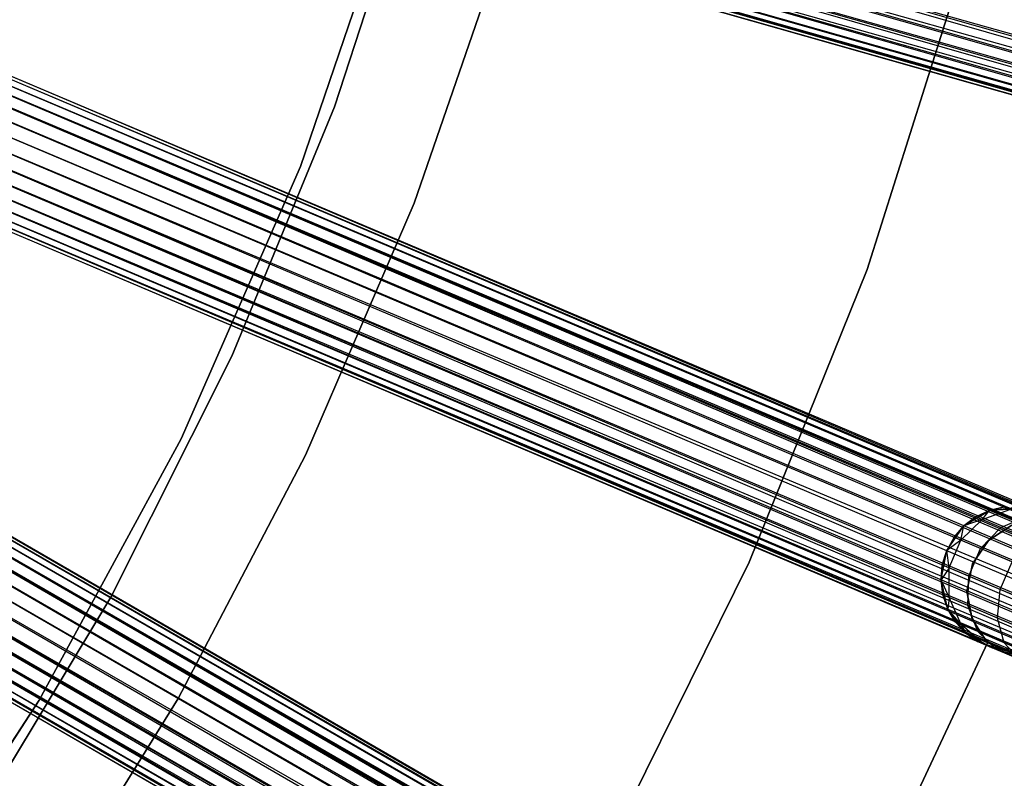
# Model space of a CAD drawing. Extents: x -189 to 189, y -189 to 189.
# Tile 416 of 591: x 42 to 56, y -26 to -16. Entities that reach past the tile are written whole.
import ezdxf

# ---------------------------------------------------------------- set-up
doc = ezdxf.new("R2010")
doc.units = 0
doc.header["$LTSCALE"] = 25.4
doc.layers.get('0').update_dxf_attribs({"linetype": 'CONTINUOUS'})

# ---------------------------------------------------------------- blocks, each defined once
blk = doc.blocks.new('CAMELEON-KENAI-C-12244_STL')
at = {"color": 0}
for p, q in [((41.553, -12.025, -8.522), (162.013, -46.299, -8.522)), ((41.553, -12.025, -8.522), (162.013, -46.299, -8.522)), ((41.553, -12.025, -8.522), (161.91, -46.664, -8.691)), ((41.553, -12.025, -8.522), (161.91, -46.664, -8.691)), ((41.553, -12.025, -10.478), (162.07, -46.099, -10.5)), ((41.553, -12.025, -10.478), (162.07, -46.099, -10.5)), ((161.959, -46.49, -10.414), (41.498, -12.216, -10.414)), ((41.498, -12.216, -10.414), (162.07, -46.099, -10.5)), ((161.959, -46.49, -10.414), (41.498, -12.216, -10.414)), ((41.498, -12.216, -8.586), (161.91, -46.664, -8.691)), ((41.498, -12.216, -8.586), (161.91, -46.664, -8.691)), ((41.498, -12.216, -10.414), (162.07, -46.099, -10.5)), ((161.959, -46.49, -10.414), (41.449, -12.39, -10.309)), ((161.959, -46.49, -10.414), (41.449, -12.39, -10.309)), ((161.91, -46.664, -8.691), (41.449, -12.39, -8.691)), ((41.449, -12.39, -8.691), (161.833, -46.932, -9)), ((41.449, -12.39, -8.691), (161.833, -46.932, -9)), ((161.91, -46.664, -8.691), (41.449, -12.39, -8.691)), ((161.959, -46.49, -10.414), (41.406, -12.539, -10.169)), ((161.959, -46.49, -10.414), (41.406, -12.539, -10.169)), ((161.867, -46.813, -10.169), (41.406, -12.539, -10.169)), ((161.867, -46.813, -10.169), (41.406, -12.539, -10.169)), ((41.406, -12.539, -8.831), (161.833, -46.932, -9)), ((41.406, -12.539, -8.831), (161.833, -46.932, -9)), ((161.867, -46.813, -10.169), (41.373, -12.658, -10)), ((161.867, -46.813, -10.169), (41.373, -12.658, -10)), ((161.833, -46.932, -9), (41.373, -12.658, -9)), ((161.833, -46.932, -9), (41.373, -12.658, -9)), ((161.81, -47.013, -9.809), (41.338, -12.781, -9.605)), ((161.81, -47.013, -9.809), (41.338, -12.781, -9.395)), ((161.81, -47.013, -9.809), (41.338, -12.781, -9.605)), ((161.81, -47.013, -9.809), (41.338, -12.781, -9.395)), ((161.798, -47.055, -9.395), (41.338, -12.781, -9.395)), ((161.798, -47.055, -9.395), (41.338, -12.781, -9.395)), ((161.867, -46.813, -10.169), (41.349, -12.739, -9.809)), ((161.867, -46.813, -10.169), (41.349, -12.739, -9.809)), ((161.81, -47.013, -9.809), (41.349, -12.739, -9.809)), ((161.81, -47.013, -9.809), (41.349, -12.739, -9.809)), ((161.798, -47.055, -9.395), (41.349, -12.739, -9.191)), ((161.798, -47.055, -9.395), (41.349, -12.739, -9.191)), ((161.833, -46.932, -9), (41.349, -12.739, -9.191)), ((161.833, -46.932, -9), (41.349, -12.739, -9.191)), ((46.285, -17.023, -167), (47.44, -13.475, -167)), ((47.44, -13.475, -160.5), (46.285, -17.023, -160.5)), ((47.44, -13.475, -160.5), (46.285, -17.023, -160.5)), ((46.285, -17.023, -167), (47.44, -13.475, -167)), ((47.146, -13.95, -167), (45.814, -17.845, -167)), ((45.814, -17.845, -168), (47.146, -13.95, -168)), ((45.814, -17.845, -168), (47.146, -13.95, -168)), ((47.146, -13.95, -167), (45.814, -17.845, -167)), ((48.625, -14.764, -167), (47.386, -18.355, -167)), ((47.386, -18.355, -160.5), (48.625, -14.764, -160.5)), ((48.625, -14.764, -167), (47.386, -18.355, -167)), ((47.386, -18.355, -160.5), (48.625, -14.764, -160.5)), ((53.66, -19.273, -167), (54.978, -15.11, -167)), ((54.978, -15.11, -165), (53.66, -19.273, -165)), ((54.978, -15.11, -165), (53.66, -19.273, -165)), ((53.66, -19.273, -167), (54.978, -15.11, -167)), ((155.566, -64.748, -9.395), (40.23, -15.931, -9.395)), ((155.566, -64.748, -9.395), (40.23, -15.931, -9.605)), ((155.515, -64.866, -9), (40.23, -15.931, -9.395)), ((155.515, -64.866, -9), (40.23, -15.931, -9.395)), ((155.566, -64.748, -9.395), (40.23, -15.931, -9.395)), ((155.566, -64.748, -9.395), (40.23, -15.931, -9.605)), ((40.18, -16.049, -9), (155.515, -64.866, -9)), ((40.18, -16.049, -9), (155.515, -64.866, -9)), ((155.549, -64.788, -9.809), (40.18, -16.049, -10)), ((155.549, -64.788, -9.809), (40.18, -16.049, -10)), ((155.515, -64.866, -9), (40.213, -15.971, -9.191)), ((155.515, -64.866, -9), (40.213, -15.971, -9.191)), ((155.566, -64.748, -9.395), (40.213, -15.971, -9.809)), ((155.566, -64.748, -9.395), (40.213, -15.971, -9.809)), ((155.549, -64.788, -9.809), (40.213, -15.971, -9.809)), ((155.549, -64.788, -9.809), (40.213, -15.971, -9.809)), ((40.132, -16.162, -8.831), (155.515, -64.866, -9)), ((40.132, -16.162, -8.831), (155.515, -64.866, -9)), ((40.132, -16.162, -8.831), (155.407, -65.123, -8.691)), ((40.132, -16.162, -8.831), (155.407, -65.123, -8.691)), ((155.549, -64.788, -9.809), (40.132, -16.162, -10.169)), ((155.549, -64.788, -9.809), (40.132, -16.162, -10.169)), ((155.468, -64.98, -10.169), (40.132, -16.162, -10.169)), ((155.468, -64.98, -10.169), (40.132, -16.162, -10.169)), ((40.071, -16.305, -8.691), (155.407, -65.123, -8.691)), ((40.071, -16.305, -8.691), (155.407, -65.123, -8.691)), ((40.071, -16.305, -8.691), (155.259, -65.472, -8.522)), ((40.071, -16.305, -8.691), (155.259, -65.472, -8.522)), ((155.468, -64.98, -10.169), (40.071, -16.305, -10.309)), ((155.468, -64.98, -10.169), (40.071, -16.305, -10.309)), ((155.336, -65.289, -10.414), (40.071, -16.305, -10.309)), ((155.336, -65.289, -10.414), (40.071, -16.305, -10.309)), ((40.001, -16.472, -8.586), (155.259, -65.472, -8.522)), ((40.001, -16.472, -8.586), (155.259, -65.472, -8.522)), ((155.336, -65.289, -10.414), (40.001, -16.472, -10.414)), ((155.336, -65.289, -10.414), (40.001, -16.472, -10.414)), ((155.259, -65.472, -8.522), (39.923, -16.655, -8.522)), ((155.259, -65.472, -8.522), (39.923, -16.655, -8.522)), ((39.923, -16.655, -10.478), (155.336, -65.289, -10.414)), ((39.923, -16.655, -10.478), (155.336, -65.289, -10.414)), ((39.842, -16.847, -8.5), (155.178, -65.664, -8.5)), ((39.842, -16.847, -8.5), (155.178, -65.664, -8.5)), ((39.842, -16.847, -10.5), (155.178, -65.664, -10.5)), ((39.842, -16.847, -10.5), (155.178, -65.664, -10.5)), ((39.842, -16.847, -10.5), (155.336, -65.289, -10.414)), ((39.842, -16.847, -10.5), (155.336, -65.289, -10.414)), ((39.761, -17.038, -8.522), (155.097, -65.855, -8.522)), ((39.761, -17.038, -8.522), (155.097, -65.855, -8.522)), ((39.761, -17.038, -8.522), (154.949, -66.205, -8.691)), ((39.761, -17.038, -8.522), (154.949, -66.205, -8.691)), ((39.761, -17.038, -10.478), (155.178, -65.664, -10.5)), ((39.761, -17.038, -10.478), (155.178, -65.664, -10.5)), ((44.866, -20.474, -167), (46.285, -17.023, -167)), ((46.285, -17.023, -160.5), (44.866, -20.474, -160.5)), ((46.285, -17.023, -160.5), (44.866, -20.474, -160.5)), ((44.866, -20.474, -167), (46.285, -17.023, -167)), ((46.285, -17.023, -160.5), (46.285, -17.023, -167)), ((46.285, -17.023, -160.5), (46.285, -17.023, -167)), ((155.019, -66.039, -10.414), (39.684, -17.221, -10.414)), ((39.684, -17.221, -10.414), (155.178, -65.664, -10.5)), ((155.019, -66.039, -10.414), (39.684, -17.221, -10.414)), ((39.684, -17.221, -8.586), (154.949, -66.205, -8.691)), ((39.684, -17.221, -8.586), (154.949, -66.205, -8.691)), ((39.684, -17.221, -10.414), (155.178, -65.664, -10.5)), ((155.019, -66.039, -10.414), (39.613, -17.388, -10.309)), ((155.019, -66.039, -10.414), (39.613, -17.388, -10.309)), ((154.949, -66.205, -8.691), (39.613, -17.388, -8.691)), ((39.613, -17.388, -8.691), (154.84, -66.461, -9)), ((39.613, -17.388, -8.691), (154.84, -66.461, -9)), ((154.949, -66.205, -8.691), (39.613, -17.388, -8.691)), ((155.019, -66.039, -10.414), (39.552, -17.531, -10.169)), ((155.019, -66.039, -10.414), (39.552, -17.531, -10.169)), ((154.888, -66.348, -10.169), (39.552, -17.531, -10.169)), ((154.888, -66.348, -10.169), (39.552, -17.531, -10.169)), ((39.552, -17.531, -8.831), (154.84, -66.461, -9)), ((39.552, -17.531, -8.831), (154.84, -66.461, -9)), ((154.888, -66.348, -10.169), (39.505, -17.644, -10)), ((154.888, -66.348, -10.169), (39.505, -17.644, -10)), ((154.84, -66.461, -9), (39.505, -17.644, -9)), ((154.84, -66.461, -9), (39.505, -17.644, -9)), ((154.807, -66.54, -9.809), (39.454, -17.762, -9.605)), ((154.807, -66.54, -9.809), (39.454, -17.762, -9.395)), ((154.807, -66.54, -9.809), (39.454, -17.762, -9.605)), ((154.807, -66.54, -9.809), (39.454, -17.762, -9.395)), ((154.79, -66.58, -9.395), (39.454, -17.762, -9.395)), ((154.79, -66.58, -9.395), (39.454, -17.762, -9.395)), ((154.888, -66.348, -10.169), (39.471, -17.722, -9.809)), ((154.888, -66.348, -10.169), (39.471, -17.722, -9.809)), ((154.807, -66.54, -9.809), (39.471, -17.722, -9.809)), ((154.807, -66.54, -9.809), (39.471, -17.722, -9.809)), ((154.79, -66.58, -9.395), (39.471, -17.722, -9.191)), ((154.79, -66.58, -9.395), (39.471, -17.722, -9.191)), ((154.84, -66.461, -9), (39.471, -17.722, -9.191)), ((154.84, -66.461, -9), (39.471, -17.722, -9.191)), ((45.814, -17.845, -167), (44.161, -21.615, -167)), ((44.161, -21.615, -168), (45.814, -17.845, -168)), ((44.161, -21.615, -168), (45.814, -17.845, -168)), ((45.814, -17.845, -167), (44.161, -21.615, -167)), ((45.814, -17.845, -168), (45.814, -17.845, -167)), ((45.814, -17.845, -168), (45.814, -17.845, -167)), ((47.386, -18.355, -167), (45.882, -21.844, -167)), ((45.882, -21.844, -160.5), (47.386, -18.355, -160.5)), ((47.386, -18.355, -167), (45.882, -21.844, -167)), ((45.882, -21.844, -160.5), (47.386, -18.355, -160.5)), ((47.386, -18.355, -167), (47.386, -18.355, -160.5)), ((47.386, -18.355, -167), (47.386, -18.355, -160.5)), ((52.028, -23.323, -167), (53.66, -19.273, -167)), ((53.66, -19.273, -165), (52.028, -23.323, -165)), ((53.66, -19.273, -165), (52.028, -23.323, -165)), ((52.028, -23.323, -167), (53.66, -19.273, -167)), ((53.66, -19.273, -165), (53.66, -19.273, -167)), ((53.66, -19.273, -165), (53.66, -19.273, -167)), ((43.189, -23.807, -167), (44.866, -20.474, -167)), ((44.866, -20.474, -160.5), (43.189, -23.807, -160.5)), ((44.866, -20.474, -160.5), (43.189, -23.807, -160.5)), ((43.189, -23.807, -167), (44.866, -20.474, -167)), ((44.866, -20.474, -160.5), (44.866, -20.474, -167)), ((44.866, -20.474, -160.5), (44.866, -20.474, -167)), ((146.366, -83.484, -9), (37.946, -20.789, -9.191)), ((146.366, -83.484, -9), (37.946, -20.789, -9.191)), ((146.43, -83.373, -9.395), (37.946, -20.789, -9.809)), ((146.43, -83.373, -9.395), (37.946, -20.789, -9.809)), ((146.409, -83.41, -9.809), (37.946, -20.789, -9.809)), ((146.409, -83.41, -9.809), (37.946, -20.789, -9.809)), ((146.43, -83.373, -9.395), (37.968, -20.752, -9.395)), ((146.43, -83.373, -9.395), (37.968, -20.752, -9.605)), ((146.366, -83.484, -9), (37.968, -20.752, -9.395)), ((146.366, -83.484, -9), (37.968, -20.752, -9.395)), ((146.43, -83.373, -9.395), (37.968, -20.752, -9.395)), ((146.43, -83.373, -9.395), (37.968, -20.752, -9.605)), ((37.842, -20.97, -8.831), (146.366, -83.484, -9)), ((37.842, -20.97, -8.831), (146.366, -83.484, -9)), ((37.842, -20.97, -8.831), (146.227, -83.725, -8.691)), ((37.842, -20.97, -8.831), (146.227, -83.725, -8.691)), ((146.409, -83.41, -9.809), (37.842, -20.97, -10.169)), ((146.409, -83.41, -9.809), (37.842, -20.97, -10.169)), ((146.305, -83.59, -10.169), (37.842, -20.97, -10.169)), ((146.305, -83.59, -10.169), (37.842, -20.97, -10.169)), ((37.904, -20.863, -9), (146.366, -83.484, -9)), ((37.904, -20.863, -9), (146.366, -83.484, -9)), ((146.409, -83.41, -9.809), (37.904, -20.863, -10)), ((146.409, -83.41, -9.809), (37.904, -20.863, -10)), ((37.765, -21.104, -8.691), (146.227, -83.725, -8.691)), ((37.765, -21.104, -8.691), (146.227, -83.725, -8.691)), ((37.765, -21.104, -8.691), (146.037, -84.054, -8.522)), ((37.765, -21.104, -8.691), (146.037, -84.054, -8.522)), ((146.305, -83.59, -10.169), (37.765, -21.104, -10.309)), ((146.305, -83.59, -10.169), (37.765, -21.104, -10.309)), ((146.137, -83.882, -10.414), (37.765, -21.104, -10.309)), ((146.137, -83.882, -10.414), (37.765, -21.104, -10.309)), ((37.674, -21.261, -8.586), (146.037, -84.054, -8.522)), ((37.674, -21.261, -8.586), (146.037, -84.054, -8.522)), ((146.137, -83.882, -10.414), (37.674, -21.261, -10.414)), ((146.137, -83.882, -10.414), (37.674, -21.261, -10.414)), ((146.037, -84.054, -8.522), (37.575, -21.433, -8.522)), ((146.037, -84.054, -8.522), (37.575, -21.433, -8.522)), ((37.575, -21.433, -10.478), (146.137, -83.882, -10.414)), ((37.575, -21.433, -10.478), (146.137, -83.882, -10.414)), ((37.471, -21.613, -8.5), (145.933, -84.234, -8.5)), ((37.471, -21.613, -8.5), (145.933, -84.234, -8.5)), ((37.471, -21.613, -10.5), (145.933, -84.234, -10.5)), ((37.471, -21.613, -10.5), (145.933, -84.234, -10.5)), ((37.471, -21.613, -10.5), (146.137, -83.882, -10.414)), ((37.471, -21.613, -10.5), (146.137, -83.882, -10.414)), ((44.161, -21.615, -167), (42.198, -25.233, -167)), ((42.198, -25.233, -168), (44.161, -21.615, -168)), ((42.198, -25.233, -168), (44.161, -21.615, -168)), ((44.161, -21.615, -167), (42.198, -25.233, -167)), ((44.161, -21.615, -168), (44.161, -21.615, -167)), ((44.161, -21.615, -168), (44.161, -21.615, -167)), ((37.367, -21.793, -8.522), (145.829, -84.414, -8.522)), ((37.367, -21.793, -8.522), (145.829, -84.414, -8.522)), ((37.367, -21.793, -8.522), (145.639, -84.743, -8.691)), ((37.367, -21.793, -8.522), (145.639, -84.743, -8.691)), ((37.367, -21.793, -10.478), (145.933, -84.234, -10.5)), ((37.367, -21.793, -10.478), (145.933, -84.234, -10.5)), ((45.882, -21.844, -167), (44.122, -25.21, -167)), ((44.122, -25.21, -160.5), (45.882, -21.844, -160.5)), ((45.882, -21.844, -167), (44.122, -25.21, -167)), ((44.122, -25.21, -160.5), (45.882, -21.844, -160.5)), ((45.882, -21.844, -167), (45.882, -21.844, -160.5)), ((45.882, -21.844, -167), (45.882, -21.844, -160.5)), ((145.73, -84.586, -10.414), (37.267, -21.965, -10.414)), ((37.267, -21.965, -10.414), (145.933, -84.234, -10.5)), ((145.73, -84.586, -10.414), (37.267, -21.965, -10.414)), ((37.267, -21.965, -8.586), (145.639, -84.743, -8.691)), ((37.267, -21.965, -8.586), (145.639, -84.743, -8.691)), ((37.267, -21.965, -10.414), (145.933, -84.234, -10.5)), ((145.73, -84.586, -10.414), (37.177, -22.122, -10.309)), ((145.73, -84.586, -10.414), (37.177, -22.122, -10.309)), ((145.639, -84.743, -8.691), (37.177, -22.122, -8.691)), ((37.177, -22.122, -8.691), (145.5, -84.984, -9)), ((37.177, -22.122, -8.691), (145.5, -84.984, -9)), ((145.639, -84.743, -8.691), (37.177, -22.122, -8.691)), ((145.73, -84.586, -10.414), (37.099, -22.257, -10.169)), ((145.73, -84.586, -10.414), (37.099, -22.257, -10.169)), ((145.562, -84.878, -10.169), (37.099, -22.257, -10.169)), ((145.562, -84.878, -10.169), (37.099, -22.257, -10.169)), ((37.099, -22.257, -8.831), (145.5, -84.984, -9)), ((37.099, -22.257, -8.831), (145.5, -84.984, -9)), ((145.458, -85.058, -9.809), (36.974, -22.474, -9.605)), ((145.458, -85.058, -9.809), (36.974, -22.474, -9.395)), ((145.458, -85.058, -9.809), (36.974, -22.474, -9.605)), ((145.458, -85.058, -9.809), (36.974, -22.474, -9.395)), ((145.436, -85.095, -9.395), (36.974, -22.474, -9.395)), ((145.436, -85.095, -9.395), (36.974, -22.474, -9.395)), ((145.562, -84.878, -10.169), (36.995, -22.437, -9.809)), ((145.562, -84.878, -10.169), (36.995, -22.437, -9.809)), ((145.458, -85.058, -9.809), (36.995, -22.437, -9.809)), ((145.458, -85.058, -9.809), (36.995, -22.437, -9.809)), ((145.436, -85.095, -9.395), (36.995, -22.437, -9.191)), ((145.436, -85.095, -9.395), (36.995, -22.437, -9.191)), ((145.5, -84.984, -9), (36.995, -22.437, -9.191)), ((145.5, -84.984, -9), (36.995, -22.437, -9.191)), ((145.562, -84.878, -10.169), (37.038, -22.363, -10)), ((145.562, -84.878, -10.169), (37.038, -22.363, -10)), ((145.5, -84.984, -9), (37.038, -22.363, -9)), ((145.5, -84.984, -9), (37.038, -22.363, -9)), ((54.999, -22.82, -167), (55.355, -22.606, -167)), ((54.999, -22.82, -167), (55.355, -22.606, -167)), ((55.355, -22.606, -161.5), (55.166, -22.694, -161.5)), ((55.166, -22.694, -161.5), (55.355, -22.606, -167)), ((55.166, -22.694, -161.5), (55.355, -22.606, -167)), ((55.355, -22.606, -161.5), (55.166, -22.694, -161.5)), ((55.254, -22.732, -160.773), (55.637, -22.592, -160.853)), ((55.254, -22.732, -160.773), (55.637, -22.592, -160.853)), ((55.254, -22.732, -160.773), (55.355, -22.606, -161.5)), ((55.254, -22.732, -160.773), (55.355, -22.606, -161.5)), ((55.355, -22.606, -167), (55.768, -22.555, -167)), ((55.355, -22.606, -167), (55.768, -22.555, -167)), ((55.559, -22.558, -161.5), (55.355, -22.606, -161.5)), ((55.355, -22.606, -167), (55.559, -22.558, -161.5)), ((55.559, -22.558, -161.5), (55.355, -22.606, -161.5)), ((55.355, -22.606, -167), (55.559, -22.558, -161.5)), ((55.637, -22.592, -160.853), (55.355, -22.606, -161.5)), ((55.637, -22.592, -160.853), (55.355, -22.606, -161.5)), ((55.355, -22.606, -161.5), (55.355, -22.606, -167)), ((55.355, -22.606, -161.5), (55.355, -22.606, -167)), ((54.955, -23.018, -160.729), (55.254, -22.732, -160.773)), ((54.955, -23.018, -160.729), (55.254, -22.732, -160.773)), ((55.166, -22.694, -161.5), (54.999, -22.82, -161.5)), ((54.999, -22.82, -167), (55.166, -22.694, -161.5)), ((55.166, -22.694, -161.5), (54.999, -22.82, -161.5)), ((54.999, -22.82, -167), (55.166, -22.694, -161.5)), ((55.254, -22.732, -160.773), (54.999, -22.82, -161.5)), ((55.254, -22.732, -160.773), (54.999, -22.82, -161.5)), ((55.254, -22.732, -160.773), (55.166, -22.694, -161.5)), ((55.254, -22.732, -160.773), (55.166, -22.694, -161.5)), ((55.512, -22.841, -160.095), (55.254, -22.732, -160.773)), ((55.512, -22.841, -160.095), (55.254, -22.732, -160.773)), ((55.512, -22.841, -160.095), (55.867, -22.689, -160.25)), ((55.512, -22.841, -160.095), (55.867, -22.689, -160.25)), ((54.761, -23.161, -167), (54.999, -22.82, -167)), ((54.761, -23.161, -167), (54.999, -22.82, -167)), ((54.999, -22.82, -161.5), (54.862, -22.978, -161.5)), ((54.862, -22.978, -161.5), (54.999, -22.82, -167)), ((54.862, -22.978, -161.5), (54.999, -22.82, -167)), ((54.999, -22.82, -161.5), (54.862, -22.978, -161.5)), ((54.955, -23.018, -160.729), (54.999, -22.82, -161.5)), ((54.955, -23.018, -160.729), (54.999, -22.82, -161.5)), ((54.999, -22.82, -161.5), (54.999, -22.82, -167)), ((54.999, -22.82, -161.5), (54.999, -22.82, -167)), ((55.229, -23.134, -160.011), (55.512, -22.841, -160.095)), ((55.229, -23.134, -160.011), (55.512, -22.841, -160.095)), ((55.664, -22.81, -165), (55.339, -23.024, -165)), ((55.339, -23.024, -167), (55.664, -22.81, -167)), ((55.339, -23.024, -167), (55.664, -22.81, -167)), ((55.664, -22.81, -165), (55.339, -23.024, -165)), ((55.923, -23.015, -159.514), (55.512, -22.841, -160.095)), ((55.923, -23.015, -159.514), (55.512, -22.841, -160.095)), ((54.862, -22.978, -161.5), (54.761, -23.161, -161.5)), ((54.862, -22.978, -161.5), (54.761, -23.161, -161.5)), ((54.862, -22.978, -161.5), (54.761, -23.161, -167)), ((54.862, -22.978, -161.5), (54.761, -23.161, -167)), ((54.955, -23.018, -160.729), (54.761, -23.161, -161.5)), ((54.955, -23.018, -160.729), (54.761, -23.161, -161.5)), ((54.793, -23.401, -160.729), (54.955, -23.018, -160.729)), ((54.793, -23.401, -160.729), (54.955, -23.018, -160.729)), ((54.955, -23.018, -160.729), (54.862, -22.978, -161.5)), ((54.955, -23.018, -160.729), (54.862, -22.978, -161.5)), ((55.229, -23.134, -160.011), (54.955, -23.018, -160.729)), ((55.229, -23.134, -160.011), (54.955, -23.018, -160.729)), ((55.339, -23.024, -165), (55.12, -23.347, -165)), ((55.12, -23.347, -167), (55.339, -23.024, -167)), ((55.12, -23.347, -167), (55.339, -23.024, -167)), ((55.339, -23.024, -165), (55.12, -23.347, -165)), ((55.339, -23.024, -165), (55.339, -23.024, -167)), ((55.339, -23.024, -165), (55.339, -23.024, -167)), ((54.682, -23.569, -167), (54.761, -23.161, -167)), ((54.682, -23.569, -167), (54.761, -23.161, -167)), ((54.761, -23.161, -161.5), (54.7, -23.361, -161.5)), ((54.7, -23.361, -161.5), (54.761, -23.161, -167)), ((54.761, -23.161, -161.5), (54.7, -23.361, -161.5)), ((54.7, -23.361, -161.5), (54.761, -23.161, -167)), ((54.793, -23.401, -160.729), (54.761, -23.161, -161.5)), ((54.793, -23.401, -160.729), (54.761, -23.161, -161.5)), ((54.761, -23.161, -161.5), (54.761, -23.161, -167)), ((54.761, -23.161, -161.5), (54.761, -23.161, -167)), ((55.067, -23.517, -160.011), (55.229, -23.134, -160.011)), ((55.067, -23.517, -160.011), (55.229, -23.134, -160.011)), ((55.665, -23.318, -159.394), (55.229, -23.134, -160.011)), ((55.665, -23.318, -159.394), (55.229, -23.134, -160.011)), ((50.091, -27.236, -167), (52.028, -23.323, -167)), ((52.028, -23.323, -165), (50.091, -27.236, -165)), ((52.028, -23.323, -165), (50.091, -27.236, -165)), ((50.091, -27.236, -167), (52.028, -23.323, -167)), ((52.028, -23.323, -165), (52.028, -23.323, -167)), ((52.028, -23.323, -165), (52.028, -23.323, -167)), ((54.7, -23.361, -161.5), (54.682, -23.569, -161.5)), ((54.682, -23.569, -167), (54.7, -23.361, -161.5)), ((54.7, -23.361, -161.5), (54.682, -23.569, -161.5)), ((54.682, -23.569, -167), (54.7, -23.361, -161.5)), ((54.793, -23.401, -160.729), (54.682, -23.569, -161.5)), ((54.793, -23.401, -160.729), (54.682, -23.569, -161.5)), ((54.793, -23.401, -160.729), (54.7, -23.361, -161.5)), ((54.793, -23.401, -160.729), (54.7, -23.361, -161.5)), ((54.796, -23.814, -160.773), (54.793, -23.401, -160.729)), ((55.067, -23.517, -160.011), (54.793, -23.401, -160.729)), ((54.796, -23.814, -160.773), (54.793, -23.401, -160.729)), ((55.067, -23.517, -160.011), (54.793, -23.401, -160.729)), ((55.12, -23.347, -165), (55.04, -23.728, -165)), ((55.04, -23.728, -167), (55.12, -23.347, -167)), ((55.04, -23.728, -167), (55.12, -23.347, -167)), ((55.12, -23.347, -165), (55.04, -23.728, -165)), ((55.12, -23.347, -165), (55.12, -23.347, -167)), ((55.12, -23.347, -165), (55.12, -23.347, -167)), ((55.503, -23.701, -159.394), (55.665, -23.318, -159.394)), ((55.503, -23.701, -159.394), (55.665, -23.318, -159.394)), ((54.776, -23.974, -167), (54.682, -23.569, -167)), ((54.796, -23.814, -160.773), (54.682, -23.569, -161.5)), ((54.682, -23.569, -161.5), (54.708, -23.777, -161.5)), ((54.796, -23.814, -160.773), (54.682, -23.569, -161.5)), ((54.708, -23.777, -161.5), (54.682, -23.569, -167)), ((54.776, -23.974, -167), (54.682, -23.569, -167)), ((54.708, -23.777, -161.5), (54.682, -23.569, -167)), ((54.682, -23.569, -161.5), (54.708, -23.777, -161.5)), ((54.682, -23.569, -161.5), (54.682, -23.569, -167)), ((54.682, -23.569, -161.5), (54.682, -23.569, -167)), ((55.054, -23.924, -160.095), (55.067, -23.517, -160.011)), ((55.054, -23.924, -160.095), (55.067, -23.517, -160.011)), ((55.503, -23.701, -159.394), (55.067, -23.517, -160.011)), ((55.503, -23.701, -159.394), (55.067, -23.517, -160.011)), ((55.465, -24.098, -159.514), (55.503, -23.701, -159.394)), ((55.465, -24.098, -159.514), (55.503, -23.701, -159.394)), ((56.071, -23.941, -158.921), (55.503, -23.701, -159.394)), ((56.071, -23.941, -158.921), (55.503, -23.701, -159.394)), ((41.266, -27.004, -167), (43.189, -23.807, -167)), ((43.189, -23.807, -160.5), (41.266, -27.004, -160.5)), ((43.189, -23.807, -160.5), (41.266, -27.004, -160.5)), ((41.266, -27.004, -167), (43.189, -23.807, -167)), ((43.189, -23.807, -160.5), (43.189, -23.807, -167)), ((43.189, -23.807, -160.5), (43.189, -23.807, -167)), ((54.796, -23.814, -160.773), (54.708, -23.777, -161.5)), ((54.708, -23.777, -161.5), (54.776, -23.974, -161.5)), ((54.796, -23.814, -160.773), (54.708, -23.777, -161.5)), ((54.776, -23.974, -167), (54.708, -23.777, -161.5)), ((54.708, -23.777, -161.5), (54.776, -23.974, -161.5)), ((54.776, -23.974, -167), (54.708, -23.777, -161.5)), ((54.796, -23.814, -160.773), (54.776, -23.974, -161.5)), ((54.796, -23.814, -160.773), (54.776, -23.974, -161.5)), ((54.962, -24.187, -160.853), (54.796, -23.814, -160.773)), ((55.054, -23.924, -160.095), (54.796, -23.814, -160.773)), ((54.962, -24.187, -160.853), (54.796, -23.814, -160.773)), ((55.054, -23.924, -160.095), (54.796, -23.814, -160.773)), ((55.04, -23.728, -165), (55.04, -23.728, -167)), ((55.04, -23.728, -165), (55.04, -23.728, -167)), ((55.04, -23.728, -165), (55.113, -24.111, -165)), ((55.113, -24.111, -167), (55.04, -23.728, -167)), ((55.113, -24.111, -167), (55.04, -23.728, -167)), ((55.04, -23.728, -165), (55.113, -24.111, -165)), ((55.026, -24.306, -167), (54.776, -23.974, -167)), ((54.962, -24.187, -160.853), (54.776, -23.974, -161.5)), ((54.776, -23.974, -161.5), (54.884, -24.153, -161.5)), ((54.962, -24.187, -160.853), (54.776, -23.974, -161.5)), ((54.884, -24.153, -161.5), (54.776, -23.974, -167)), ((55.026, -24.306, -167), (54.776, -23.974, -167)), ((54.884, -24.153, -161.5), (54.776, -23.974, -167)), ((54.776, -23.974, -161.5), (54.884, -24.153, -161.5)), ((54.776, -23.974, -161.5), (54.776, -23.974, -167)), ((54.776, -23.974, -161.5), (54.776, -23.974, -167)), ((55.192, -24.284, -160.25), (55.054, -23.924, -160.095)), ((55.465, -24.098, -159.514), (55.054, -23.924, -160.095)), ((55.192, -24.284, -160.25), (55.054, -23.924, -160.095)), ((55.465, -24.098, -159.514), (55.054, -23.924, -160.095)), ((55.113, -24.111, -165), (55.113, -24.111, -167)), ((55.113, -24.111, -165), (55.113, -24.111, -167)), ((55.113, -24.111, -165), (55.326, -24.437, -165)), ((55.326, -24.437, -167), (55.113, -24.111, -167)), ((55.326, -24.437, -167), (55.113, -24.111, -167)), ((55.113, -24.111, -165), (55.326, -24.437, -165)), ((55.558, -24.439, -159.732), (55.465, -24.098, -159.514)), ((56.001, -24.324, -159.067), (55.465, -24.098, -159.514)), ((55.558, -24.439, -159.732), (55.465, -24.098, -159.514)), ((56.001, -24.324, -159.067), (55.465, -24.098, -159.514)), ((54.962, -24.187, -160.853), (54.884, -24.153, -161.5)), ((54.884, -24.153, -161.5), (55.026, -24.306, -161.5)), ((54.962, -24.187, -160.853), (54.884, -24.153, -161.5)), ((55.026, -24.306, -167), (54.884, -24.153, -161.5)), ((54.884, -24.153, -161.5), (55.026, -24.306, -161.5)), ((55.026, -24.306, -167), (54.884, -24.153, -161.5)), ((55.264, -24.454, -160.955), (54.962, -24.187, -160.853)), ((54.962, -24.187, -160.853), (55.026, -24.306, -161.5)), ((54.962, -24.187, -160.853), (55.026, -24.306, -161.5)), ((55.192, -24.284, -160.25), (54.962, -24.187, -160.853)), ((55.264, -24.454, -160.955), (54.962, -24.187, -160.853)), ((55.192, -24.284, -160.25), (54.962, -24.187, -160.853)), ((55.39, -24.507, -167), (55.026, -24.306, -167)), ((55.264, -24.454, -160.955), (55.026, -24.306, -161.5)), ((55.026, -24.306, -161.5), (55.198, -24.426, -161.5)), ((55.264, -24.454, -160.955), (55.026, -24.306, -161.5)), ((55.198, -24.426, -161.5), (55.026, -24.306, -167)), ((55.39, -24.507, -167), (55.026, -24.306, -167)), ((55.198, -24.426, -161.5), (55.026, -24.306, -167)), ((55.026, -24.306, -161.5), (55.198, -24.426, -161.5)), ((55.026, -24.306, -161.5), (55.026, -24.306, -167)), ((55.026, -24.306, -161.5), (55.026, -24.306, -167)), ((55.457, -24.536, -160.448), (55.192, -24.284, -160.25)), ((55.558, -24.439, -159.732), (55.192, -24.284, -160.25)), ((55.457, -24.536, -160.448), (55.192, -24.284, -160.25)), ((55.558, -24.439, -159.732), (55.192, -24.284, -160.25)), ((55.326, -24.437, -165), (54.135, -26.973, -165)), ((54.135, -26.973, -167), (55.326, -24.437, -167)), ((54.135, -26.973, -167), (55.326, -24.437, -167)), ((55.326, -24.437, -165), (54.135, -26.973, -165)), ((55.264, -24.454, -160.955), (55.198, -24.426, -161.5)), ((55.39, -24.507, -167), (55.198, -24.426, -161.5)), ((55.264, -24.454, -160.955), (55.198, -24.426, -161.5)), ((55.39, -24.507, -167), (55.198, -24.426, -161.5)), ((55.649, -24.57, -161.062), (55.264, -24.454, -160.955)), ((55.264, -24.454, -160.955), (55.39, -24.507, -161.5)), ((55.264, -24.454, -160.955), (55.39, -24.507, -161.5)), ((55.457, -24.536, -160.448), (55.264, -24.454, -160.955)), ((55.649, -24.57, -161.062), (55.264, -24.454, -160.955)), ((55.457, -24.536, -160.448), (55.264, -24.454, -160.955)), ((55.326, -24.437, -165), (55.326, -24.437, -167)), ((55.326, -24.437, -165), (55.326, -24.437, -167)), ((55.805, -24.543, -167), (55.39, -24.507, -167)), ((55.649, -24.57, -161.062), (55.39, -24.507, -161.5)), ((55.39, -24.507, -161.5), (55.596, -24.547, -161.5)), ((55.649, -24.57, -161.062), (55.39, -24.507, -161.5)), ((55.39, -24.507, -161.5), (55.39, -24.507, -167)), ((55.596, -24.547, -161.5), (55.39, -24.507, -167)), ((55.805, -24.543, -167), (55.39, -24.507, -167)), ((55.596, -24.547, -161.5), (55.39, -24.507, -167)), ((55.39, -24.507, -161.5), (55.596, -24.547, -161.5)), ((55.39, -24.507, -161.5), (55.39, -24.507, -167)), ((55.804, -24.635, -160.655), (55.457, -24.536, -160.448)), ((55.765, -24.666, -160.012), (55.457, -24.536, -160.448)), ((55.804, -24.635, -160.655), (55.457, -24.536, -160.448)), ((55.765, -24.666, -160.012), (55.457, -24.536, -160.448)), ((55.765, -24.666, -160.012), (55.558, -24.439, -159.732)), ((56.035, -24.641, -159.335), (55.558, -24.439, -159.732)), ((55.765, -24.666, -160.012), (55.558, -24.439, -159.732)), ((56.035, -24.641, -159.335), (55.558, -24.439, -159.732)), ((44.122, -25.21, -167), (42.115, -28.436, -167)), ((42.115, -28.436, -160.5), (44.122, -25.21, -160.5)), ((44.122, -25.21, -167), (42.115, -28.436, -167)), ((42.115, -28.436, -160.5), (44.122, -25.21, -160.5)), ((44.122, -25.21, -167), (44.122, -25.21, -160.5)), ((44.122, -25.21, -167), (44.122, -25.21, -160.5)), ((42.198, -25.233, -167), (39.939, -28.674, -167)), ((39.939, -28.674, -168), (42.198, -25.233, -168)), ((39.939, -28.674, -168), (42.198, -25.233, -168)), ((42.198, -25.233, -167), (39.939, -28.674, -167)), ((42.198, -25.233, -168), (42.198, -25.233, -167)), ((42.198, -25.233, -168), (42.198, -25.233, -167))]:
    blk.add_line(p, q, dxfattribs=at)

msp = doc.modelspace()

# ---------------------------------------------------------------- block references
at = {"color": 0}
msp.add_blockref('CAMELEON-KENAI-C-12244_STL', (0, 0), dxfattribs=at)

doc.saveas('drawing.dxf')
